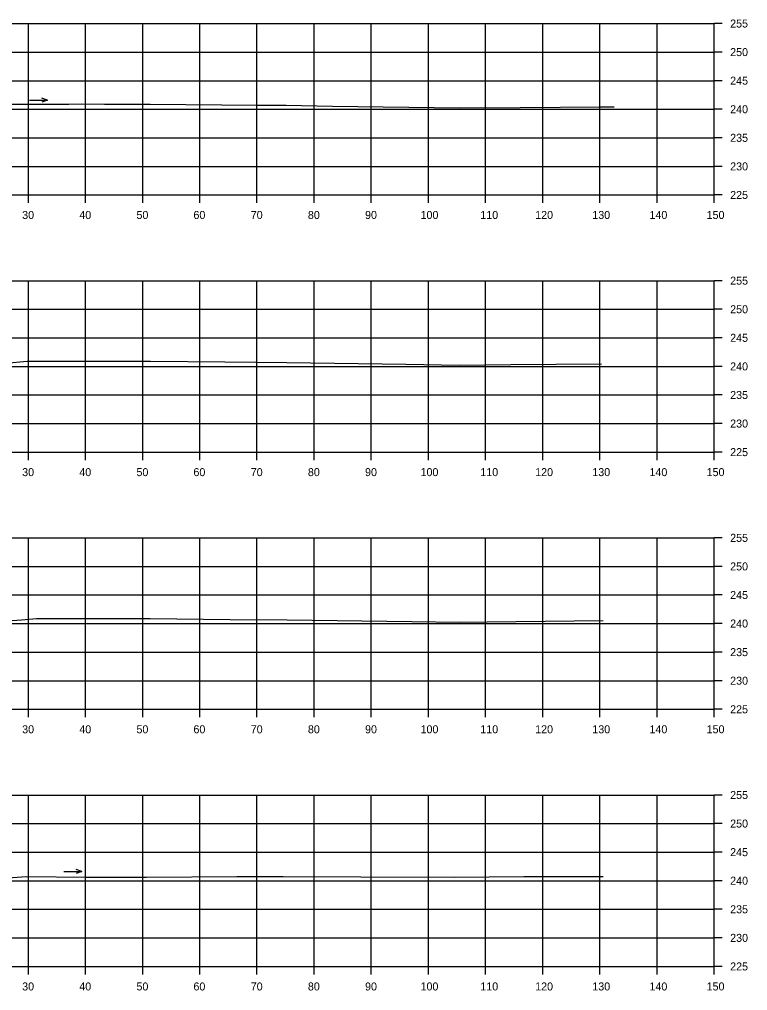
# Model space of a CAD drawing. Extents: x 1369627 to 1374022, y 380035 to 398173.
# Drawn here: x 1371567.3 to 1371694.7, y 384538.6 to 384708.6 of the extents above; entities that cross this region are included whole.
import ezdxf

# ---------------------------------------------------------------- set-up
doc = ezdxf.new("R2010")
doc.units = 0
for name, color, linetype in [('R_Axis', 7, 'Continuous'), ('R_Axis Annot', 7, 'Continuous'), ('R_Exist Surface', 7, 'Continuous'), ('R_Grid', 7, 'Continuous'), ('R_Water Annot', 7, 'Continuous')]:
    doc.layers.add(name, color=color, linetype=linetype)

msp = doc.modelspace()

# ---------------------------------------------------------------- linework, layer by layer
at = {"layer": 'R_Axis'}
for p, q in [((1371688.85, 384677.86), (1371688.85, 384707.86)), ((1371690.25, 384707.86), (1371688.85, 384707.86)), ((1371690.25, 384702.86), (1371688.85, 384702.86)), ((1371690.25, 384697.86), (1371688.85, 384697.86)), ((1371690.25, 384692.86), (1371688.85, 384692.86)), ((1371690.25, 384687.86), (1371688.85, 384687.86)), ((1371690.25, 384682.86), (1371688.85, 384682.86)), ((1371388.85, 384677.86), (1371688.85, 384677.86)), ((1371568.85, 384676.46), (1371568.85, 384677.86)), ((1371578.85, 384676.46), (1371578.85, 384677.86)), ((1371588.85, 384676.46), (1371588.85, 384677.86)), ((1371598.85, 384676.46), (1371598.85, 384677.86)), ((1371608.85, 384676.46), (1371608.85, 384677.86)), ((1371618.85, 384676.46), (1371618.85, 384677.86)), ((1371628.85, 384676.46), (1371628.85, 384677.86)), ((1371638.85, 384676.46), (1371638.85, 384677.86)), ((1371648.85, 384676.46), (1371648.85, 384677.86)), ((1371658.85, 384676.46), (1371658.85, 384677.86)), ((1371668.85, 384676.46), (1371668.85, 384677.86)), ((1371678.85, 384676.46), (1371678.85, 384677.86)), ((1371688.85, 384676.46), (1371688.85, 384677.86)), ((1371690.25, 384677.86), (1371688.85, 384677.86)), ((1371688.85, 384632.86), (1371688.85, 384662.86)), ((1371690.25, 384662.86), (1371688.85, 384662.86)), ((1371690.25, 384657.86), (1371688.85, 384657.86)), ((1371690.25, 384652.86), (1371688.85, 384652.86)), ((1371690.25, 384647.86), (1371688.85, 384647.86)), ((1371690.25, 384642.86), (1371688.85, 384642.86)), ((1371690.25, 384637.86), (1371688.85, 384637.86)), ((1371388.85, 384632.86), (1371688.85, 384632.86)), ((1371568.85, 384631.46), (1371568.85, 384632.86)), ((1371578.85, 384631.46), (1371578.85, 384632.86)), ((1371588.85, 384631.46), (1371588.85, 384632.86)), ((1371598.85, 384631.46), (1371598.85, 384632.86)), ((1371608.85, 384631.46), (1371608.85, 384632.86)), ((1371618.85, 384631.46), (1371618.85, 384632.86)), ((1371628.85, 384631.46), (1371628.85, 384632.86)), ((1371638.85, 384631.46), (1371638.85, 384632.86)), ((1371648.85, 384631.46), (1371648.85, 384632.86)), ((1371658.85, 384631.46), (1371658.85, 384632.86)), ((1371668.85, 384631.46), (1371668.85, 384632.86)), ((1371678.85, 384631.46), (1371678.85, 384632.86)), ((1371688.85, 384631.46), (1371688.85, 384632.86)), ((1371690.25, 384632.86), (1371688.85, 384632.86)), ((1371688.85, 384587.86), (1371688.85, 384617.86)), ((1371690.25, 384617.86), (1371688.85, 384617.86)), ((1371690.25, 384612.86), (1371688.85, 384612.86)), ((1371690.25, 384607.86), (1371688.85, 384607.86)), ((1371690.25, 384602.86), (1371688.85, 384602.86)), ((1371690.25, 384597.86), (1371688.85, 384597.86)), ((1371690.25, 384592.86), (1371688.85, 384592.86)), ((1371388.85, 384587.86), (1371688.85, 384587.86)), ((1371568.85, 384586.46), (1371568.85, 384587.86)), ((1371578.85, 384586.46), (1371578.85, 384587.86)), ((1371588.85, 384586.46), (1371588.85, 384587.86)), ((1371598.85, 384586.46), (1371598.85, 384587.86)), ((1371608.85, 384586.46), (1371608.85, 384587.86)), ((1371618.85, 384586.46), (1371618.85, 384587.86)), ((1371628.85, 384586.46), (1371628.85, 384587.86)), ((1371638.85, 384586.46), (1371638.85, 384587.86)), ((1371648.85, 384586.46), (1371648.85, 384587.86)), ((1371658.85, 384586.46), (1371658.85, 384587.86)), ((1371668.85, 384586.46), (1371668.85, 384587.86)), ((1371678.85, 384586.46), (1371678.85, 384587.86)), ((1371688.85, 384586.46), (1371688.85, 384587.86)), ((1371690.25, 384587.86), (1371688.85, 384587.86)), ((1371688.85, 384542.86), (1371688.85, 384572.86)), ((1371690.25, 384572.86), (1371688.85, 384572.86)), ((1371690.25, 384567.86), (1371688.85, 384567.86)), ((1371690.25, 384562.86), (1371688.85, 384562.86)), ((1371690.25, 384557.86), (1371688.85, 384557.86)), ((1371690.25, 384552.86), (1371688.85, 384552.86)), ((1371690.25, 384547.86), (1371688.85, 384547.86)), ((1371388.85, 384542.86), (1371688.85, 384542.86)), ((1371568.85, 384541.46), (1371568.85, 384542.86)), ((1371578.85, 384541.46), (1371578.85, 384542.86)), ((1371588.85, 384541.46), (1371588.85, 384542.86)), ((1371598.85, 384541.46), (1371598.85, 384542.86)), ((1371608.85, 384541.46), (1371608.85, 384542.86)), ((1371618.85, 384541.46), (1371618.85, 384542.86)), ((1371628.85, 384541.46), (1371628.85, 384542.86)), ((1371638.85, 384541.46), (1371638.85, 384542.86)), ((1371648.85, 384541.46), (1371648.85, 384542.86)), ((1371658.85, 384541.46), (1371658.85, 384542.86)), ((1371668.85, 384541.46), (1371668.85, 384542.86)), ((1371678.85, 384541.46), (1371678.85, 384542.86)), ((1371688.85, 384541.46), (1371688.85, 384542.86)), ((1371690.25, 384542.86), (1371688.85, 384542.86))]:
    msp.add_line(p, q, dxfattribs=at)
at = {"layer": 'R_Exist Surface'}
for points in [[(1371565.41, 384693.73), (1371575.91, 384693.77), (1371578.11, 384693.78), (1371582.18, 384693.76), (1371589.64, 384693.72), (1371590.15, 384693.72), (1371608.95, 384693.58), (1371613.96, 384693.55), (1371622.07, 384693.42), (1371644.3, 384693.08), (1371654.88, 384693.18), (1371668.98, 384693.31), (1371671.37, 384693.31)], [(1371564.82, 384648.45), (1371568.65, 384648.76), (1371571.26, 384648.77), (1371584.58, 384648.77), (1371587.79, 384648.75), (1371590.19, 384648.76), (1371603.22, 384648.66), (1371614.09, 384648.52), (1371634.89, 384648.24), (1371644.29, 384648.09), (1371653.26, 384648.18), (1371669.14, 384648.33)], [(1371559.28, 384602.95), (1371567.67, 384603.54), (1371570.28, 384603.73), (1371575, 384603.74), (1371590.13, 384603.75), (1371604.18, 384603.57), (1371614.11, 384603.51), (1371635.95, 384603.22), (1371644.28, 384603.11), (1371649.15, 384603.16), (1371669.43, 384603.37)], [(1371565.28, 384558.38), (1371568.49, 384558.57), (1371578.95, 384558.51), (1371589.5, 384558.49), (1371605.31, 384558.58), (1371613.46, 384558.58), (1371627.05, 384558.56), (1371643.44, 384558.5), (1371655.55, 384558.61), (1371669.4, 384558.6)]]:
    msp.add_lwpolyline(points, dxfattribs=at)
at = {"layer": 'R_Grid'}
for p, q in [((1371388.85, 384707.86), (1371688.85, 384707.86)), ((1371568.85, 384677.86), (1371568.85, 384707.86)), ((1371578.85, 384677.86), (1371578.85, 384707.86)), ((1371588.85, 384677.86), (1371588.85, 384707.86)), ((1371598.85, 384677.86), (1371598.85, 384707.86)), ((1371608.85, 384677.86), (1371608.85, 384707.86)), ((1371618.85, 384677.86), (1371618.85, 384707.86)), ((1371628.85, 384677.86), (1371628.85, 384707.86)), ((1371638.85, 384677.86), (1371638.85, 384707.86)), ((1371648.85, 384677.86), (1371648.85, 384707.86)), ((1371658.85, 384677.86), (1371658.85, 384707.86)), ((1371668.85, 384677.86), (1371668.85, 384707.86)), ((1371678.85, 384677.86), (1371678.85, 384707.86)), ((1371688.85, 384677.86), (1371688.85, 384707.86)), ((1371388.85, 384702.86), (1371688.85, 384702.86)), ((1371388.85, 384697.86), (1371688.85, 384697.86)), ((1371388.85, 384692.86), (1371688.85, 384692.86)), ((1371388.85, 384687.86), (1371688.85, 384687.86)), ((1371388.85, 384682.86), (1371688.85, 384682.86)), ((1371388.85, 384677.86), (1371688.85, 384677.86)), ((1371388.85, 384662.86), (1371688.85, 384662.86)), ((1371568.85, 384632.86), (1371568.85, 384662.86)), ((1371578.85, 384632.86), (1371578.85, 384662.86)), ((1371588.85, 384632.86), (1371588.85, 384662.86)), ((1371598.85, 384632.86), (1371598.85, 384662.86)), ((1371608.85, 384632.86), (1371608.85, 384662.86)), ((1371618.85, 384632.86), (1371618.85, 384662.86)), ((1371628.85, 384632.86), (1371628.85, 384662.86)), ((1371638.85, 384632.86), (1371638.85, 384662.86)), ((1371648.85, 384632.86), (1371648.85, 384662.86)), ((1371658.85, 384632.86), (1371658.85, 384662.86)), ((1371668.85, 384632.86), (1371668.85, 384662.86)), ((1371678.85, 384632.86), (1371678.85, 384662.86)), ((1371688.85, 384632.86), (1371688.85, 384662.86)), ((1371388.85, 384657.86), (1371688.85, 384657.86)), ((1371388.85, 384652.86), (1371688.85, 384652.86)), ((1371388.85, 384647.86), (1371688.85, 384647.86)), ((1371388.85, 384642.86), (1371688.85, 384642.86)), ((1371388.85, 384637.86), (1371688.85, 384637.86)), ((1371388.85, 384632.86), (1371688.85, 384632.86)), ((1371388.85, 384617.86), (1371688.85, 384617.86)), ((1371568.85, 384587.86), (1371568.85, 384617.86)), ((1371578.85, 384587.86), (1371578.85, 384617.86)), ((1371588.85, 384587.86), (1371588.85, 384617.86)), ((1371598.85, 384587.86), (1371598.85, 384617.86)), ((1371608.85, 384587.86), (1371608.85, 384617.86)), ((1371618.85, 384587.86), (1371618.85, 384617.86)), ((1371628.85, 384587.86), (1371628.85, 384617.86)), ((1371638.85, 384587.86), (1371638.85, 384617.86)), ((1371648.85, 384587.86), (1371648.85, 384617.86)), ((1371658.85, 384587.86), (1371658.85, 384617.86)), ((1371668.85, 384587.86), (1371668.85, 384617.86)), ((1371678.85, 384587.86), (1371678.85, 384617.86)), ((1371688.85, 384587.86), (1371688.85, 384617.86)), ((1371388.85, 384612.86), (1371688.85, 384612.86)), ((1371388.85, 384607.86), (1371688.85, 384607.86)), ((1371388.85, 384602.86), (1371688.85, 384602.86)), ((1371388.85, 384597.86), (1371688.85, 384597.86)), ((1371388.85, 384592.86), (1371688.85, 384592.86)), ((1371388.85, 384587.86), (1371688.85, 384587.86)), ((1371388.85, 384572.86), (1371688.85, 384572.86)), ((1371568.85, 384542.86), (1371568.85, 384572.86)), ((1371578.85, 384542.86), (1371578.85, 384572.86)), ((1371588.85, 384542.86), (1371588.85, 384572.86)), ((1371598.85, 384542.86), (1371598.85, 384572.86)), ((1371608.85, 384542.86), (1371608.85, 384572.86)), ((1371618.85, 384542.86), (1371618.85, 384572.86)), ((1371628.85, 384542.86), (1371628.85, 384572.86)), ((1371638.85, 384542.86), (1371638.85, 384572.86)), ((1371648.85, 384542.86), (1371648.85, 384572.86)), ((1371658.85, 384542.86), (1371658.85, 384572.86)), ((1371668.85, 384542.86), (1371668.85, 384572.86)), ((1371678.85, 384542.86), (1371678.85, 384572.86)), ((1371688.85, 384542.86), (1371688.85, 384572.86)), ((1371388.85, 384567.86), (1371688.85, 384567.86)), ((1371388.85, 384562.86), (1371688.85, 384562.86)), ((1371388.85, 384557.86), (1371688.85, 384557.86)), ((1371388.85, 384552.86), (1371688.85, 384552.86)), ((1371388.85, 384547.86), (1371688.85, 384547.86)), ((1371388.85, 384542.86), (1371688.85, 384542.86))]:
    msp.add_line(p, q, dxfattribs=at)
at = {"layer": 'R_Water Annot'}
for p, q in [((1371569.04, 384694.46), (1371572.18, 384694.46)), ((1371572.18, 384694.46), (1371571.22, 384694.81)), ((1371572.18, 384694.46), (1371571.22, 384694.11)), ((1371575.05, 384559.48), (1371578.19, 384559.48)), ((1371578.19, 384559.48), (1371577.23, 384559.83)), ((1371578.19, 384559.48), (1371577.23, 384559.13))]:
    msp.add_line(p, q, dxfattribs=at)

# ---------------------------------------------------------------- texts
at = {"layer": 'R_Axis Annot'}
for s, p in [('255', (1371691.65, 384707.16)), ('250', (1371691.65, 384702.16)), ('245', (1371691.65, 384697.16)), ('240', (1371691.65, 384692.16)), ('235', (1371691.65, 384687.16)), ('230', (1371691.65, 384682.16)), ('225', (1371691.65, 384677.16)), ('30', (1371567.76, 384673.66)), ('40', (1371577.76, 384673.66)), ('50', (1371587.76, 384673.66)), ('60', (1371597.73, 384673.66)), ('70', (1371607.76, 384673.66)), ('80', (1371617.76, 384673.66)), ('90', (1371627.76, 384673.66)), ('100', (1371637.47, 384673.66)), ('110', (1371647.93, 384673.66)), ('120', (1371657.53, 384673.66)), ('130', (1371667.53, 384673.66)), ('140', (1371677.53, 384673.66)), ('150', (1371687.53, 384673.66)), ('255', (1371691.65, 384662.16)), ('250', (1371691.65, 384657.16)), ('245', (1371691.65, 384652.16)), ('240', (1371691.65, 384647.16)), ('235', (1371691.65, 384642.16)), ('230', (1371691.65, 384637.16)), ('225', (1371691.65, 384632.16)), ('30', (1371567.76, 384628.66)), ('40', (1371577.76, 384628.66)), ('50', (1371587.76, 384628.66)), ('60', (1371597.73, 384628.66)), ('70', (1371607.76, 384628.66)), ('80', (1371617.76, 384628.66)), ('90', (1371627.76, 384628.66)), ('100', (1371637.47, 384628.66)), ('110', (1371647.93, 384628.66)), ('120', (1371657.53, 384628.66)), ('130', (1371667.53, 384628.66)), ('140', (1371677.53, 384628.66)), ('150', (1371687.53, 384628.66)), ('255', (1371691.65, 384617.16)), ('250', (1371691.65, 384612.16)), ('245', (1371691.65, 384607.16)), ('240', (1371691.65, 384602.16)), ('235', (1371691.65, 384597.16)), ('230', (1371691.65, 384592.16)), ('225', (1371691.65, 384587.16)), ('30', (1371567.76, 384583.66)), ('40', (1371577.76, 384583.66)), ('50', (1371587.76, 384583.66)), ('60', (1371597.73, 384583.66)), ('70', (1371607.76, 384583.66)), ('80', (1371617.76, 384583.66)), ('90', (1371627.76, 384583.66)), ('100', (1371637.47, 384583.66)), ('110', (1371647.93, 384583.66)), ('120', (1371657.53, 384583.66)), ('130', (1371667.53, 384583.66)), ('140', (1371677.53, 384583.66)), ('150', (1371687.53, 384583.66)), ('255', (1371691.65, 384572.16)), ('250', (1371691.65, 384567.16)), ('245', (1371691.65, 384562.16)), ('240', (1371691.65, 384557.16)), ('235', (1371691.65, 384552.16)), ('230', (1371691.65, 384547.16)), ('225', (1371691.65, 384542.16)), ('30', (1371567.76, 384538.66)), ('40', (1371577.76, 384538.66)), ('50', (1371587.76, 384538.66)), ('60', (1371597.73, 384538.66)), ('70', (1371607.76, 384538.66)), ('80', (1371617.76, 384538.66)), ('90', (1371627.76, 384538.66)), ('100', (1371637.47, 384538.66)), ('110', (1371647.93, 384538.66)), ('120', (1371657.53, 384538.66)), ('130', (1371667.53, 384538.66)), ('140', (1371677.53, 384538.66)), ('150', (1371687.53, 384538.66))]:
    msp.add_text(s, height=1.4, dxfattribs=at).set_placement(p)

doc.saveas('drawing.dxf')
